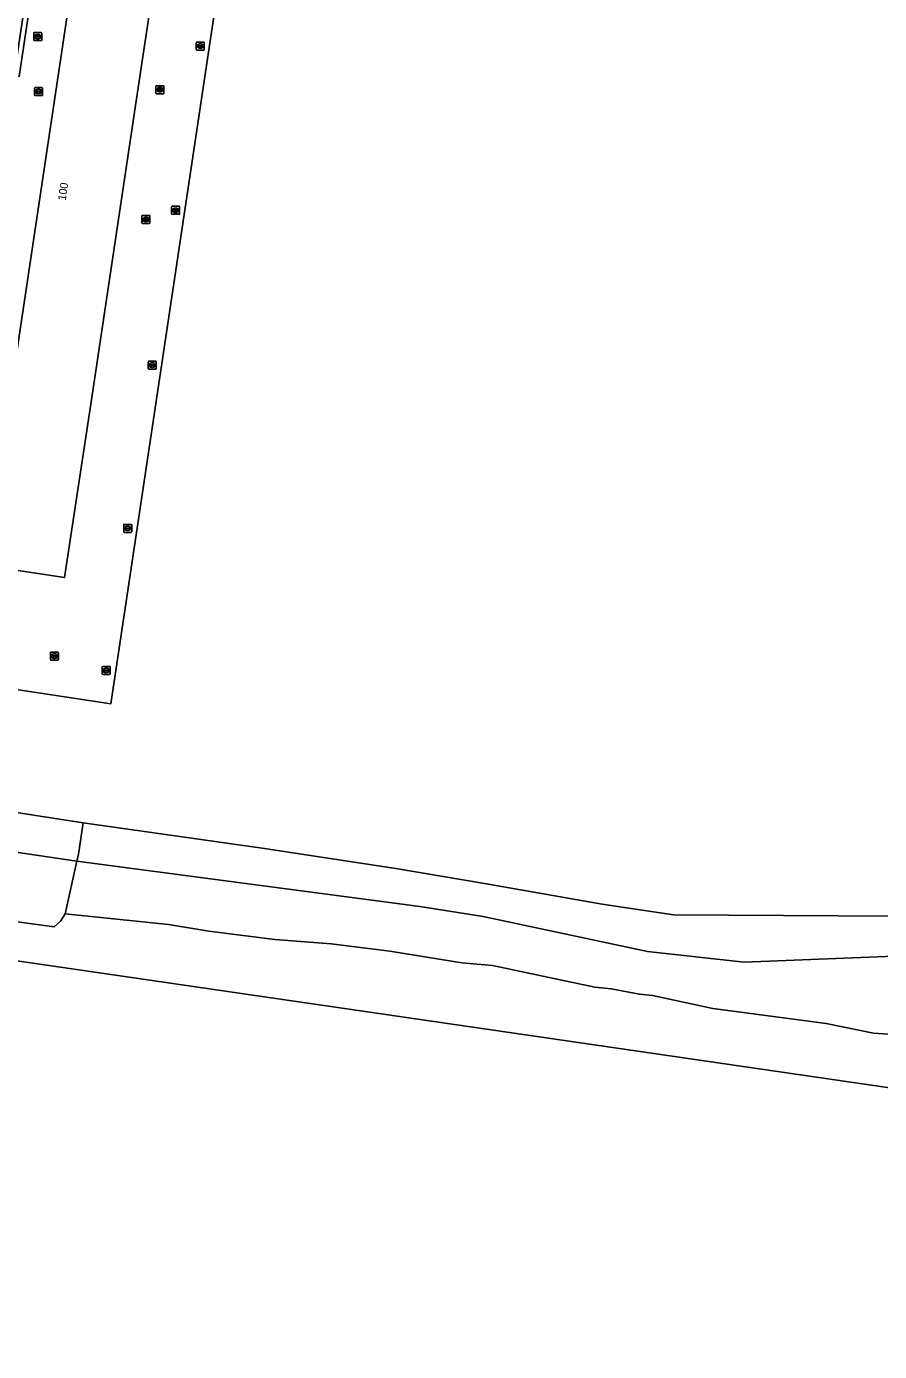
# Model space of a CAD drawing. Extents: x 164148 to 165261, y 382513 to 383432.
# Drawn here: x 164889.3 to 164995.9, y 382552.1 to 382717.7 of the extents above; entities that cross this region are included whole.
import ezdxf

# ---------------------------------------------------------------- set-up
doc = ezdxf.new("R2010")
doc.units = 0
for name, color, linetype in [('IMGEO_Brandkraan', 7, 'Continuous'), ('IMGEO_Groenvoorziening', 7, 'Continuous'), ('IMGEO_Hek', 7, 'Continuous'), ('IMGEO_Kolk', 7, 'Continuous'), ('IMGEO_Pand', 7, 'Continuous'), ('IMGEO_Pand_nummerreeks', 7, 'Continuous'), ('IMGEO_Rijbaan_lokaal_onverhard', 7, 'Continuous'), ('IMGEO_Rioolput', 7, 'Continuous'), ('IMGEO_Voetpad_open', 7, 'Continuous'), ('IMGEO_Waterloop', 7, 'Continuous')]:
    doc.layers.add(name, color=color, linetype=linetype)

msp = doc.modelspace()

# ---------------------------------------------------------------- linework, layer by layer
at = {"layer": 'IMGEO_Brandkraan'}
for p, q in [((164905.51, 382709.38), (164905.51, 382710.23)), ((164905.58, 382710.3), (164906.44, 382710.3)), ((164906.44, 382709.3), (164905.58, 382709.3)), ((164905.77, 382709.8), (164905.77, 382709.81)), ((164905.81, 382709.85), (164906.21, 382709.85)), ((164906.2, 382709.76), (164905.81, 382709.76)), ((164906.02, 382709.52), (164905.99, 382709.52)), ((164906, 382710.08), (164906.02, 382710.08)), ((164906.25, 382709.81), (164906.25, 382709.8)), ((164906.51, 382710.23), (164906.51, 382709.38))]:
    msp.add_line(p, q, dxfattribs=at)
for points in [[(164905.51, 382709.38), (164905.51, 382710.23)], [(164905.58, 382710.3), (164906.44, 382710.3)], [(164906.44, 382709.3), (164905.58, 382709.3)], [(164906.51, 382710.23), (164906.51, 382709.38)]]:
    msp.add_lwpolyline(points, dxfattribs=at)
for centre, radius, start, end in [((164905.58, 382710.23), 0.0765, 91.552, 178.448), ((164905.58, 382710.23), 0.0765, 91.552, 178.448), ((164905.58, 382709.38), 0.0765, 181.552, 268.448), ((164905.58, 382709.38), 0.0765, 181.552, 268.448), ((164905.81, 382709.81), 0.0403, 85.8775, 175.7526), ((164905.8, 382709.8), 0.0366, 178.938, 274.7102), ((164906.21, 382709.8), 0.043, 264.8664, 352.4533), ((164906.21, 382709.81), 0.0386, 1.7309, 96.639), ((164906.43, 382710.23), 0.0765, 1.552, 88.448), ((164906.43, 382710.23), 0.0765, 1.552, 88.448), ((164906.43, 382709.38), 0.0765, 271.552, 358.448), ((164906.43, 382709.38), 0.0765, 271.552, 358.448)]:
    msp.add_arc(centre, radius, start, end, dxfattribs=at)
for centre, major_axis, ratio, start_param, end_param in [((164906, 382709.8), (-0.387, 0.002), 0.722429, 4.712389, 7.853982), ((164906.02, 382709.8), (-0.39, 0.002), 0.717154, 1.570796, 4.712389)]:
    msp.add_ellipse(centre, major_axis=major_axis, ratio=ratio, start_param=start_param, end_param=end_param, dxfattribs=at)
at = {"layer": 'IMGEO_Groenvoorziening'}
for points in [[(164887.55, 382619.53), (164896.42, 382618.18), (164918.79, 382614.99), (164935.49, 382612.47), (164946.53, 382610.6), (164961.23, 382608.02), (164970.13, 382606.67), (165018.23, 382606.4), (165019.45, 382606.48), (165020.5, 382606.68), (165021.34, 382607.03), (165022.15, 382607.54), (165022.78, 382608.41), (165022.9, 382609.2), (165009.11, 382611.27), (165009.07, 382611.02), (165008.95, 382610.33), (164997.52, 382612.1), (165020.82, 382765.44)], [(164916.63, 382744.84), (164899.88, 382633.06), (164885.57, 382635.2)], [(164868.79, 382610.2), (164876.92, 382607.54), (164882.36, 382606.59), (164892.82, 382605.16), (164893.58, 382605.88), (164894.18, 382606.8), (164895.63, 382613.37), (164836.73, 382622.1), (164820.82, 382624.83), (164800.22, 382628.76), (164712.71, 382642.01)], [(165022.71, 382602.49), (164989.38, 382601.16), (164978.98, 382600.75), (164966.89, 382602.11), (164946.37, 382606.46), (164938.46, 382607.7), (164895.63, 382613.37), (164894.18, 382606.8), (164907.06, 382605.46), (164912.13, 382604.64), (164920.36, 382603.61), (164927.39, 382603.05), (164934.71, 382602.15), (164943.71, 382600.68), (164947.55, 382600.34), (164960.33, 382597.63), (164962.37, 382597.43), (164965.9, 382596.75), (164967.54, 382596.6), (164975.07, 382594.96), (164989.23, 382593.1), (164995.15, 382591.9), (164997.57, 382591.72)]]:
    msp.add_lwpolyline(points, dxfattribs=at)
at = {"layer": 'IMGEO_Hek'}
msp.add_lwpolyline([(164899.18, 382783.45), (164888.42, 382711.46), (164849.17, 382717.34)], dxfattribs=at)
at = {"layer": 'IMGEO_Kolk'}
for p, q in [((164890.25, 382716.02), (164890.25, 382716.87)), ((164890.32, 382716.94), (164891.18, 382716.94)), ((164891.18, 382715.94), (164890.32, 382715.94)), ((164890.51, 382716.44), (164890.51, 382716.45)), ((164890.55, 382716.49), (164890.95, 382716.49)), ((164890.95, 382716.4), (164890.55, 382716.4)), ((164890.76, 382716.16), (164890.73, 382716.16)), ((164890.74, 382716.72), (164890.76, 382716.72)), ((164890.99, 382716.45), (164890.99, 382716.44)), ((164891.25, 382716.87), (164891.25, 382716.02)), ((164910.55, 382714.83), (164910.55, 382715.68)), ((164910.62, 382715.76), (164911.48, 382715.76)), ((164911.55, 382715.68), (164911.55, 382714.83)), ((164911.48, 382714.76), (164910.62, 382714.76)), ((164910.81, 382715.25), (164910.81, 382715.26)), ((164910.85, 382715.3), (164911.25, 382715.3)), ((164911.25, 382715.21), (164910.85, 382715.21)), ((164911.06, 382714.98), (164911.03, 382714.98)), ((164911.04, 382715.54), (164911.06, 382715.54)), ((164911.29, 382715.26), (164911.29, 382715.25)), ((164907.46, 382694.3), (164907.46, 382695.15)), ((164907.53, 382695.23), (164908.38, 382695.23)), ((164908.38, 382694.23), (164907.53, 382694.23)), ((164907.71, 382694.72), (164907.71, 382694.73)), ((164908.15, 382694.68), (164907.75, 382694.68)), ((164907.76, 382694.77), (164908.16, 382694.77)), ((164907.94, 382695.01), (164907.97, 382695.01)), ((164907.97, 382694.45), (164907.94, 382694.45)), ((164908.2, 382694.73), (164908.2, 382694.72)), ((164908.46, 382695.15), (164908.46, 382694.3)), ((164904.62, 382675.88), (164905.47, 382675.88)), ((164904.55, 382674.96), (164904.55, 382675.81)), ((164905.47, 382674.88), (164904.62, 382674.88)), ((164904.8, 382675.38), (164904.8, 382675.39)), ((164905.24, 382675.34), (164904.84, 382675.34)), ((164904.85, 382675.43), (164905.25, 382675.43)), ((164905.03, 382675.66), (164905.06, 382675.66)), ((164905.06, 382675.1), (164905.03, 382675.1)), ((164905.29, 382675.39), (164905.29, 382675.38)), ((164905.55, 382675.81), (164905.55, 382674.96)), ((164901.48, 382654.55), (164901.48, 382655.41)), ((164901.55, 382655.48), (164902.41, 382655.48)), ((164902.41, 382654.48), (164901.55, 382654.48)), ((164901.74, 382654.97), (164901.74, 382654.99)), ((164901.78, 382655.02), (164902.18, 382655.02)), ((164902.17, 382654.94), (164901.78, 382654.94)), ((164901.99, 382654.7), (164901.96, 382654.7)), ((164901.97, 382655.26), (164901.99, 382655.26)), ((164902.22, 382654.99), (164902.22, 382654.97)), ((164902.48, 382655.41), (164902.48, 382654.55)), ((164898.8, 382636.8), (164898.8, 382637.65)), ((164898.88, 382637.72), (164899.73, 382637.72)), ((164899.73, 382636.72), (164898.88, 382636.72)), ((164899.06, 382637.22), (164899.06, 382637.23)), ((164899.1, 382637.27), (164899.5, 382637.27)), ((164899.5, 382637.18), (164899.1, 382637.18)), ((164899.29, 382637.5), (164899.32, 382637.5)), ((164899.31, 382636.94), (164899.29, 382636.94)), ((164899.55, 382637.23), (164899.55, 382637.22)), ((164899.8, 382637.65), (164899.8, 382636.8))]:
    msp.add_line(p, q, dxfattribs=at)
for points in [[(164890.25, 382716.02), (164890.25, 382716.87)], [(164890.32, 382716.94), (164891.18, 382716.94)], [(164891.18, 382715.94), (164890.32, 382715.94)], [(164891.25, 382716.87), (164891.25, 382716.02)], [(164910.55, 382714.83), (164910.55, 382715.68)], [(164910.62, 382715.76), (164911.48, 382715.76)], [(164911.55, 382715.68), (164911.55, 382714.83)], [(164911.48, 382714.76), (164910.62, 382714.76)], [(164907.46, 382694.3), (164907.46, 382695.15)], [(164907.53, 382695.23), (164908.38, 382695.23)], [(164908.38, 382694.23), (164907.53, 382694.23)], [(164908.46, 382695.15), (164908.46, 382694.3)], [(164904.62, 382675.88), (164905.47, 382675.88)], [(164904.55, 382674.96), (164904.55, 382675.81)], [(164905.47, 382674.88), (164904.62, 382674.88)], [(164905.55, 382675.81), (164905.55, 382674.96)], [(164901.48, 382654.55), (164901.48, 382655.41)], [(164901.55, 382655.48), (164902.41, 382655.48)], [(164902.41, 382654.48), (164901.55, 382654.48)], [(164902.48, 382655.41), (164902.48, 382654.55)], [(164898.8, 382636.8), (164898.8, 382637.65)], [(164898.88, 382637.72), (164899.73, 382637.72)], [(164899.73, 382636.72), (164898.88, 382636.72)], [(164899.8, 382637.65), (164899.8, 382636.8)]]:
    msp.add_lwpolyline(points, dxfattribs=at)
for centre, radius, start, end in [((164890.33, 382716.87), 0.0765, 91.552, 178.448), ((164890.33, 382716.87), 0.0765, 91.552, 178.448), ((164890.33, 382716.02), 0.0765, 181.552, 268.448), ((164890.33, 382716.02), 0.0765, 181.552, 268.448), ((164890.55, 382716.45), 0.0403, 85.8775, 175.7526), ((164890.54, 382716.44), 0.0366, 178.938, 274.7102), ((164890.95, 382716.45), 0.0386, 1.7309, 96.639), ((164890.95, 382716.44), 0.043, 264.8664, 352.4533), ((164891.17, 382716.87), 0.0765, 1.552, 88.448), ((164891.17, 382716.87), 0.0765, 1.552, 88.448), ((164891.17, 382716.02), 0.0765, 271.552, 358.448), ((164891.17, 382716.02), 0.0765, 271.552, 358.448), ((164910.63, 382715.68), 0.0765, 91.552, 178.448), ((164910.63, 382715.68), 0.0765, 91.552, 178.448), ((164911.47, 382715.68), 0.0765, 1.552, 88.448), ((164911.47, 382715.68), 0.0765, 1.552, 88.448), ((164910.63, 382714.83), 0.0765, 181.552, 268.448), ((164910.63, 382714.83), 0.0765, 181.552, 268.448), ((164910.85, 382715.26), 0.0403, 85.8775, 175.7526), ((164910.84, 382715.25), 0.0366, 178.938, 274.7102), ((164911.25, 382715.26), 0.0386, 1.7309, 96.639), ((164911.25, 382715.26), 0.043, 264.8664, 352.4533), ((164911.47, 382714.83), 0.0765, 271.552, 358.448), ((164911.47, 382714.83), 0.0765, 271.552, 358.448), ((164907.53, 382695.15), 0.0765, 91.552, 178.448), ((164907.53, 382695.15), 0.0765, 91.552, 178.448), ((164907.53, 382694.3), 0.0765, 181.552, 268.448), ((164907.53, 382694.3), 0.0765, 181.552, 268.448), ((164907.76, 382694.73), 0.0403, 85.8775, 175.7526), ((164907.75, 382694.72), 0.0366, 178.938, 274.7102), ((164908.16, 382694.73), 0.043, 264.8664, 352.4533), ((164908.16, 382694.73), 0.0386, 1.7309, 96.639), ((164908.38, 382695.15), 0.0765, 1.552, 88.448), ((164908.38, 382695.15), 0.0765, 1.552, 88.448), ((164908.38, 382694.3), 0.0765, 271.552, 358.448), ((164908.38, 382694.3), 0.0765, 271.552, 358.448), ((164904.62, 382675.81), 0.0765, 91.552, 178.448), ((164904.62, 382675.81), 0.0765, 91.552, 178.448), ((164905.47, 382675.81), 0.0765, 1.552, 88.448), ((164905.47, 382675.81), 0.0765, 1.552, 88.448), ((164904.62, 382674.96), 0.0765, 181.552, 268.448), ((164904.62, 382674.96), 0.0765, 181.552, 268.448), ((164904.85, 382675.39), 0.0403, 85.8775, 175.7526), ((164904.84, 382675.38), 0.0366, 178.938, 274.7102), ((164905.25, 382675.38), 0.043, 264.8664, 352.4533), ((164905.25, 382675.39), 0.0386, 1.7309, 96.639), ((164905.47, 382674.96), 0.0765, 271.552, 358.448), ((164905.47, 382674.96), 0.0765, 271.552, 358.448), ((164901.55, 382655.41), 0.0765, 91.552, 178.448), ((164901.55, 382655.41), 0.0765, 91.552, 178.448), ((164901.55, 382654.56), 0.0765, 181.552, 268.448), ((164901.55, 382654.56), 0.0765, 181.552, 268.448), ((164901.78, 382654.98), 0.0403, 85.8775, 175.7526), ((164901.77, 382654.97), 0.0366, 178.938, 274.7102), ((164902.18, 382654.98), 0.043, 264.8664, 352.4533), ((164902.18, 382654.99), 0.0386, 1.7309, 96.639), ((164902.4, 382655.41), 0.0765, 1.552, 88.448), ((164902.4, 382655.41), 0.0765, 1.552, 88.448), ((164902.4, 382654.56), 0.0765, 271.552, 358.448), ((164902.4, 382654.56), 0.0765, 271.552, 358.448), ((164898.88, 382637.65), 0.0765, 91.552, 178.448), ((164898.88, 382637.65), 0.0765, 91.552, 178.448), ((164898.88, 382636.8), 0.0765, 181.552, 268.448), ((164898.88, 382636.8), 0.0765, 181.552, 268.448), ((164899.1, 382637.23), 0.0403, 85.8775, 175.7526), ((164899.1, 382637.22), 0.0366, 178.938, 274.7102), ((164899.51, 382637.23), 0.0386, 1.7309, 96.639), ((164899.5, 382637.22), 0.043, 264.8664, 352.4533), ((164899.73, 382637.65), 0.0765, 1.552, 88.448), ((164899.73, 382637.65), 0.0765, 1.552, 88.448), ((164899.73, 382636.8), 0.0765, 271.552, 358.448), ((164899.73, 382636.8), 0.0765, 271.552, 358.448)]:
    msp.add_arc(centre, radius, start, end, dxfattribs=at)
for centre, major_axis, ratio, start_param, end_param in [((164890.74, 382716.44), (-0.387, 0.002), 0.722429, 4.712389, 7.853982), ((164890.76, 382716.44), (-0.39, 0.002), 0.717154, 1.570796, 4.712389), ((164911.04, 382715.26), (-0.387, 0.002), 0.722429, 4.712389, 7.853982), ((164911.06, 382715.26), (-0.39, 0.002), 0.717154, 1.570796, 4.712389), ((164907.94, 382694.73), (-0.387, 0.002), 0.722429, 4.712389, 7.853982), ((164907.97, 382694.73), (-0.39, 0.002), 0.717154, 1.570796, 4.712389), ((164905.03, 382675.38), (-0.387, 0.002), 0.722429, 4.712389, 7.853982), ((164905.06, 382675.38), (-0.39, 0.002), 0.717154, 1.570796, 4.712389), ((164901.97, 382654.98), (-0.387, 0.002), 0.722429, 4.712389, 7.853982), ((164901.99, 382654.98), (-0.39, 0.002), 0.717154, 1.570796, 4.712389), ((164899.29, 382637.22), (-0.387, 0.002), 0.722429, 4.712389, 7.853982), ((164899.31, 382637.22), (-0.39, 0.002), 0.717154, 1.570796, 4.712389)]:
    msp.add_ellipse(centre, major_axis=major_axis, ratio=ratio, start_param=start_param, end_param=end_param, dxfattribs=at)
at = {"layer": 'IMGEO_Pand'}
msp.add_lwpolyline([(164897.49, 382671.34), (164903.46, 382711.14), (164908.32, 382743.47), (164898.29, 382744.97), (164884.09, 382650.34), (164894.11, 382648.83)], close=True, dxfattribs=at)
at = {"layer": 'IMGEO_Rijbaan_lokaal_onverhard'}
for points in [[(164836.73, 382622.1), (164895.63, 382613.37), (164895.83, 382614.27), (164896.42, 382618.18), (164887.55, 382619.53)], [(165018.23, 382606.4), (164970.13, 382606.67), (164961.23, 382608.02), (164946.53, 382610.6), (164935.49, 382612.47), (164918.79, 382614.99), (164896.42, 382618.18), (164895.83, 382614.27), (164895.63, 382613.37), (164938.46, 382607.7), (164946.37, 382606.46), (164966.89, 382602.11), (164978.98, 382600.75), (164989.38, 382601.16), (165022.71, 382602.49)]]:
    msp.add_lwpolyline(points, dxfattribs=at)
at = {"layer": 'IMGEO_Rioolput'}
for p, q in [((164890.35, 382709.15), (164890.35, 382710)), ((164890.43, 382710.08), (164891.28, 382710.08)), ((164891.28, 382709.08), (164890.43, 382709.08)), ((164890.61, 382709.57), (164890.61, 382709.58)), ((164890.65, 382709.62), (164891.05, 382709.62)), ((164891.05, 382709.53), (164890.65, 382709.53)), ((164890.84, 382709.86), (164890.87, 382709.86)), ((164890.86, 382709.3), (164890.84, 382709.3)), ((164891.1, 382709.58), (164891.1, 382709.57)), ((164891.35, 382710), (164891.35, 382709.15)), ((164903.76, 382693.16), (164903.76, 382694.01)), ((164903.83, 382694.09), (164904.69, 382694.09)), ((164904.69, 382693.08), (164903.83, 382693.08)), ((164904.02, 382693.58), (164904.02, 382693.59)), ((164904.06, 382693.63), (164904.46, 382693.63)), ((164904.46, 382693.54), (164904.06, 382693.54)), ((164904.27, 382693.31), (164904.24, 382693.31)), ((164904.25, 382693.86), (164904.27, 382693.86)), ((164904.5, 382693.59), (164904.5, 382693.58)), ((164904.76, 382694.01), (164904.76, 382693.16)), ((164892.41, 382639.51), (164893.26, 382639.51)), ((164892.34, 382638.59), (164892.34, 382639.44)), ((164893.26, 382638.51), (164892.41, 382638.51)), ((164892.6, 382639.01), (164892.6, 382639.02)), ((164892.64, 382639.06), (164893.04, 382639.06)), ((164893.03, 382638.97), (164892.64, 382638.97)), ((164892.85, 382638.73), (164892.82, 382638.73)), ((164892.83, 382639.29), (164892.85, 382639.29)), ((164893.08, 382639.02), (164893.08, 382639.01)), ((164893.34, 382639.44), (164893.34, 382638.59))]:
    msp.add_line(p, q, dxfattribs=at)
for points in [[(164890.35, 382709.15), (164890.35, 382710)], [(164890.43, 382710.08), (164891.28, 382710.08)], [(164891.28, 382709.08), (164890.43, 382709.08)], [(164891.35, 382710), (164891.35, 382709.15)], [(164903.76, 382693.16), (164903.76, 382694.01)], [(164903.83, 382694.09), (164904.69, 382694.09)], [(164904.69, 382693.08), (164903.83, 382693.08)], [(164904.76, 382694.01), (164904.76, 382693.16)], [(164892.41, 382639.51), (164893.26, 382639.51)], [(164892.34, 382638.59), (164892.34, 382639.44)], [(164893.26, 382638.51), (164892.41, 382638.51)], [(164893.34, 382639.44), (164893.34, 382638.59)]]:
    msp.add_lwpolyline(points, dxfattribs=at)
for centre, radius, start, end in [((164890.43, 382710), 0.0765, 91.552, 178.448), ((164890.43, 382710), 0.0765, 91.552, 178.448), ((164890.43, 382709.15), 0.0765, 181.552, 268.448), ((164890.43, 382709.15), 0.0765, 181.552, 268.448), ((164890.65, 382709.58), 0.0403, 85.8775, 175.7526), ((164890.65, 382709.57), 0.0366, 178.938, 274.7102), ((164891.06, 382709.58), 0.0386, 1.7309, 96.639), ((164891.05, 382709.58), 0.043, 264.8664, 352.4533), ((164891.28, 382710), 0.0765, 1.552, 88.448), ((164891.28, 382710), 0.0765, 1.552, 88.448), ((164891.28, 382709.15), 0.0765, 271.552, 358.448), ((164891.28, 382709.15), 0.0765, 271.552, 358.448), ((164903.84, 382694.01), 0.0765, 91.552, 178.448), ((164903.84, 382694.01), 0.0765, 91.552, 178.448), ((164903.84, 382693.16), 0.0765, 181.552, 268.448), ((164903.84, 382693.16), 0.0765, 181.552, 268.448), ((164904.06, 382693.59), 0.0403, 85.8775, 175.7526), ((164904.05, 382693.58), 0.0366, 178.938, 274.7102), ((164904.46, 382693.59), 0.0386, 1.7309, 96.639), ((164904.46, 382693.58), 0.043, 264.8664, 352.4533), ((164904.68, 382694.01), 0.0765, 1.552, 88.448), ((164904.68, 382694.01), 0.0765, 1.552, 88.448), ((164904.68, 382693.16), 0.0765, 271.552, 358.448), ((164904.68, 382693.16), 0.0765, 271.552, 358.448), ((164892.41, 382639.44), 0.0765, 91.552, 178.448), ((164892.41, 382639.44), 0.0765, 91.552, 178.448), ((164893.26, 382639.44), 0.0765, 1.552, 88.448), ((164893.26, 382639.44), 0.0765, 1.552, 88.448), ((164892.41, 382638.59), 0.0765, 181.552, 268.448), ((164892.41, 382638.59), 0.0765, 181.552, 268.448), ((164892.64, 382639.02), 0.0403, 85.8775, 175.7526), ((164892.63, 382639.01), 0.0366, 178.938, 274.7102), ((164893.04, 382639.01), 0.043, 264.8664, 352.4533), ((164893.04, 382639.02), 0.0386, 1.7309, 96.639), ((164893.26, 382638.59), 0.0765, 271.552, 358.448), ((164893.26, 382638.59), 0.0765, 271.552, 358.448)]:
    msp.add_arc(centre, radius, start, end, dxfattribs=at)
for centre, major_axis, ratio, start_param, end_param in [((164890.84, 382709.58), (-0.387, 0.002), 0.722429, 4.712389, 7.853982), ((164890.86, 382709.58), (-0.39, 0.002), 0.717154, 1.570796, 4.712389), ((164904.25, 382693.58), (-0.387, 0.002), 0.722429, 4.712389, 7.853982), ((164904.27, 382693.58), (-0.39, 0.002), 0.717154, 1.570796, 4.712389), ((164892.82, 382639.01), (-0.387, 0.002), 0.722429, 4.712389, 7.853982), ((164892.85, 382639.01), (-0.39, 0.002), 0.717154, 1.570796, 4.712389)]:
    msp.add_ellipse(centre, major_axis=major_axis, ratio=ratio, start_param=start_param, end_param=end_param, dxfattribs=at)
at = {"layer": 'IMGEO_Voetpad_open'}
for points in [[(164916.63, 382744.84), (164917.79, 382752.41), (164917.92, 382753.31), (164919.86, 382766.22), (164946.07, 382762.37), (164946.12, 382762.67), (164914.5, 382767.42), (164906.05, 382768.69), (164902.47, 382769.19), (164902.13, 382769.24), (164904.22, 382783.07), (164898.64, 382783.92), (164898.49, 382782.95), (164887.88, 382712.15), (164887.93, 382708.28), (164877.18, 382636.45), (164879.62, 382636.09), (164885.57, 382635.2), (164899.88, 382633.06)], [(164898.29, 382744.97), (164908.32, 382743.47), (164903.46, 382711.14), (164897.49, 382671.34), (164894.11, 382648.83), (164884.09, 382650.34)]]:
    msp.add_lwpolyline(points, close=True, dxfattribs=at)
at = {"layer": 'IMGEO_Waterloop'}
for points in [[(165137.26, 382552.1), (165132.67, 382553.28), (165128.64, 382553.91), (165121.76, 382554.39), (165111.43, 382555.72), (165097.93, 382557.84), (165094.58, 382558.14), (165091.76, 382558.66), (165085.42, 382561.05), (165084.44, 382561.64), (165079.46, 382562.02), (165076.74, 382561.98), (165073.59, 382562.27), (165075.56, 382573.63), (164147.9, 382708.69)], [(164882.36, 382606.59), (164892.82, 382605.16), (164893.58, 382605.88), (164894.18, 382606.8), (164907.06, 382605.46), (164912.13, 382604.64), (164920.36, 382603.61), (164927.39, 382603.05), (164934.71, 382602.15), (164943.71, 382600.68), (164947.55, 382600.34), (164960.33, 382597.63), (164962.37, 382597.43), (164965.9, 382596.75), (164967.54, 382596.6), (164975.07, 382594.96), (164989.23, 382593.1), (164995.15, 382591.9), (164997.57, 382591.72)]]:
    msp.add_lwpolyline(points, dxfattribs=at)

# ---------------------------------------------------------------- texts
at = {"layer": 'IMGEO_Pand_nummerreeks'}
msp.add_text('100', height=1, rotation=81.4669, dxfattribs=at).set_placement((164894.24, 382695.9))

doc.saveas('drawing.dxf')
